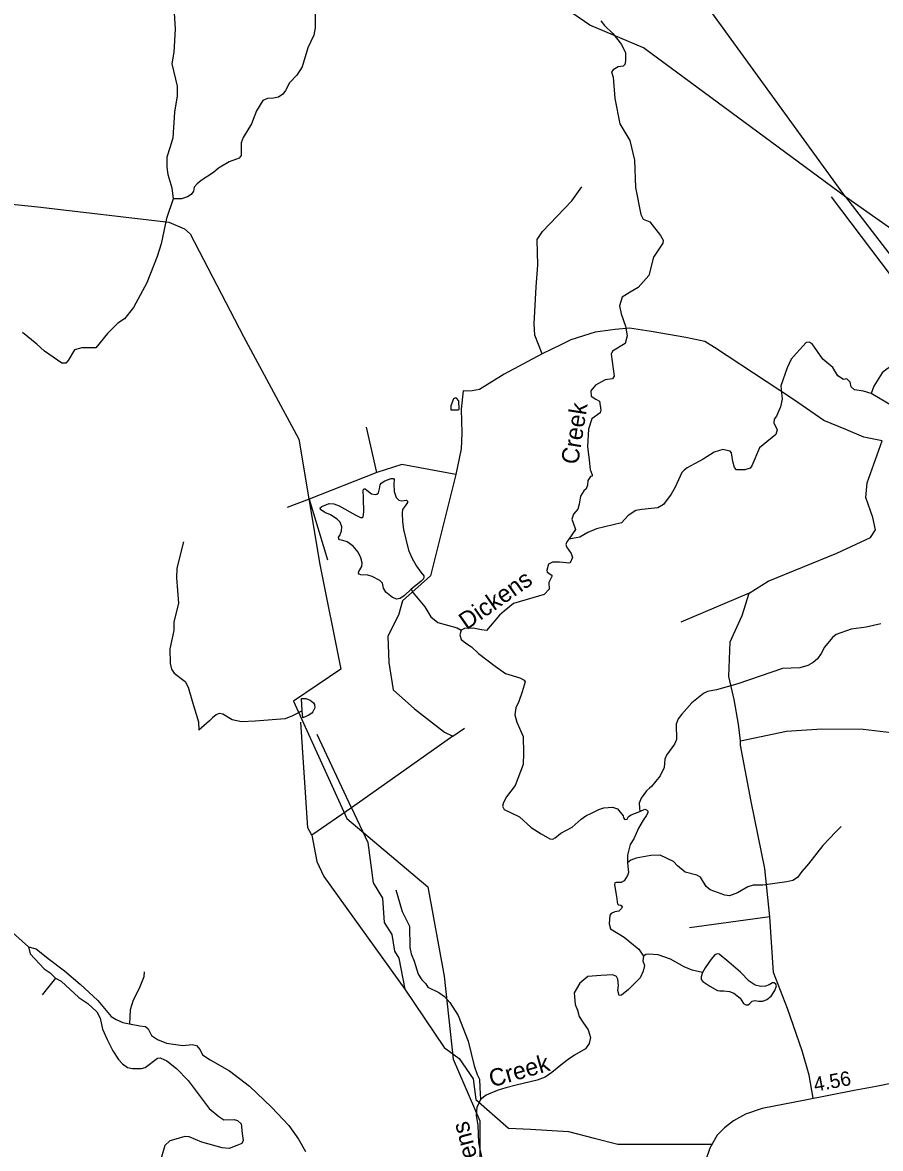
# Model space of a CAD drawing. Extents: x 2056842 to 2160602, y 826753 to 1016856.
# Drawn here: x 2063092 to 2070531, y 891779 to 901543 of the extents above; entities that cross this region are included whole.
import ezdxf

# ---------------------------------------------------------------- set-up
doc = ezdxf.new("R2010")
doc.units = 0
for name, color, linetype in [('Exist Boundary Land Use Reservation Military US Department of Defense', 7, 'Continuous'), ('Exist Hydrographic Creek Single Shore', 7, 'Continuous'), ('Exist Hydrographic Creek Single Shore Label', 7, 'Continuous'), ('Exist Hydrographic Lake Shore', 7, 'Continuous'), ('Exist Hydrographic Misc Water Feature', 7, 'Continuous'), ('Exist Road Non-System Type 51', 7, 'Continuous'), ('Exist Road Secondary Mileage Hundredths English Label', 7, 'Continuous'), ('Exist Road Secondary Type 51 Attributed', 7, 'Continuous'), ('Exist Utilities Electrical Transmission Line', 7, 'Continuous')]:
    doc.layers.add(name, color=color, linetype=linetype)

msp = doc.modelspace()

# ---------------------------------------------------------------- linework, layer by layer
at = {"layer": 'Exist Boundary Land Use Reservation Military US Department of Defense'}
msp.add_lwpolyline([(2058267.6, 898550.8), (2059711.5, 898554.5), (2061003.8, 898556.1), (2060998.8, 898331.3), (2061868.2, 899605.2), (2062217, 900049.5), (2063223.7, 899944.2), (2064359.5, 899812), (2064495.1, 899752.6), (2064544.3, 899711.5), (2065008.5, 898821.3), (2065487.8, 897930.1), (2065669.9, 896843.3), (2065853, 895936.5), (2065442.8, 895659.2), (2065903.2, 894641.8), (2066605.7, 894049.2), (2066747.6, 893273.1), (2066826.7, 892554.2), (2067058.3, 892019.1), (2067059.5, 891358.5)], dxfattribs=at)
at = {"layer": 'Exist Hydrographic Creek Single Shore'}
for points in [[(2064406.6, 901625.6), (2064414.7, 901485.6), (2064403.2, 901285.6), (2064387.3, 901185.5), (2064431.7, 900991.6), (2064431.8, 900907.7), (2064408.2, 900765.6), (2064394.6, 900541.7), (2064370.6, 900465.5), (2064342.8, 900375.5), (2064342.9, 900287.5), (2064351.1, 900225.5), (2064385.3, 900109.6), (2064397.5, 900013.7)], [(2065628, 901652.4), (2065628.5, 901496), (2065618.6, 901432.1), (2065566.5, 901324), (2065515.3, 901158.1), (2065469.1, 901086), (2065407.6, 901019.9), (2065371.5, 900953.8), (2065347.5, 900921.9), (2065311.7, 900895.6), (2065268, 900885.6), (2065215.7, 900885.4), (2065175.7, 900865.5), (2065119.9, 900777.4), (2065076, 900665.1), (2065006.3, 900547), (2064986.4, 900498.9), (2064986.6, 900391), (2064970.9, 900367), (2064882.7, 900334.9), (2064790.8, 900278.6), (2064746.9, 900242.7), (2064641.3, 900174.3), (2064605.2, 900144.5), (2064581.5, 900116.4), (2064575.1, 900080.4), (2064553.4, 900052.1), (2064521.6, 900032.1), (2064469.3, 900014.2), (2064397.3, 900014.1)], [(2068107.2, 901556.5), (2068137.5, 901517.2), (2068209.7, 901447.5), (2068284.4, 901352.5), (2068321.1, 901279), (2068321.1, 901211.3), (2068313.5, 901179.6), (2068298.3, 901164.4), (2068255.3, 901158.1), (2068212.2, 901132.7), (2068198.3, 901115), (2068213.5, 901069.4), (2068227.4, 900884.4), (2068271.8, 900665.7), (2068356.6, 900521.3), (2068397.1, 900350.3), (2068407.1, 900111.2), (2068451.5, 899879.2), (2068471.7, 899839.2), (2068531.6, 899815.4), (2068623.8, 899695.8), (2068645.3, 899655.2), (2068642.7, 899628.6), (2068561.7, 899507.5), (2068521.2, 899349.2), (2068430, 899245.3), (2068359.1, 899206), (2068290.7, 899161.7), (2068266.7, 899085.6), (2068283.1, 899017), (2068319.3, 898911), (2068335.5, 898827.1), (2068317.5, 898759), (2068205.9, 898693.9), (2068194.5, 898666), (2068222, 898475), (2068205.9, 898453.8), (2068142.6, 898445), (2068060.3, 898399.4), (2068019.8, 898348.7), (2068023.6, 898304.3), (2068061.6, 898276.5), (2068094.5, 898260.4), (2068107.2, 898181.8), (2068100.8, 898159), (2068027.4, 898105.8), (2067998.9, 898016.5), (2067990.7, 897866.4), (2068005.9, 897749.3), (2068014.7, 897666.9), (2068031.2, 897621.3), (2068029.9, 897608.7), (2068016, 897607.4), (2067994.5, 897570.7), (2067989.4, 897531.4), (2067978, 897499.7), (2067959, 897483.2), (2067929.9, 897435.3), (2067918.5, 897366.9), (2067907.1, 897323.9), (2067869.1, 897279.5), (2067855.1, 897236.4), (2067881.7, 897165.5), (2067885.4, 897146.5), (2067827.5, 897061.7)], [(2064397.5, 900013.7), (2064341.2, 899843.9), (2064293.1, 899623.4), (2064260.1, 899513.2), (2064168.8, 899285.3), (2064053.3, 899071.1), (2063977.5, 898974.8), (2063919.6, 898936.8), (2063827.7, 898846.7), (2063726.3, 898720.7), (2063606, 898723.3), (2063544, 898705.5), (2063488.3, 898613), (2063466.8, 898587.7), (2063433.8, 898587.7), (2063281.4, 898694.1), (2063216.8, 898754.9), (2063091.5, 898853.8)], [(2070928.6, 899016.1), (2070914.7, 898968.2), (2070902.8, 898946.1), (2070834.7, 898904.1), (2070761.1, 898867.7), (2070715, 898837.9), (2070699, 898811.9), (2070706.8, 898789.6), (2070741, 898780), (2070751.1, 898735.8), (2070779.2, 898686.1), (2070767.1, 898664), (2070577.6, 898531.6), (2070545.6, 898505.6), (2070473.8, 898391.1), (2070449.8, 898325.4)], [(2070449.8, 898325.4), (2070383.8, 898347.1), (2070305.9, 898359), (2070277.8, 898385.2), (2070268, 898424.8), (2070237.8, 898452.9), (2070209.7, 898448.6), (2070161.5, 898480.7), (2070117.5, 898552.7), (2070031.3, 898624.7), (2069939.1, 898756.3), (2069911.2, 898770.2), (2069887, 898768.3), (2069803.3, 898676.2), (2069757.6, 898623.9), (2069721.5, 898547.9), (2069665.7, 898391.9), (2069678, 898276.1), (2069664.3, 898211.6), (2069630.3, 898129.9), (2069610.2, 898103.7), (2069606.5, 898071.8), (2069634.6, 898009.9), (2069622.7, 897971.6), (2069514.6, 897879.6), (2069483, 897855.6), (2069415.4, 897699.5), (2069401.4, 897679.3), (2069353.2, 897663.5), (2069281.3, 897665), (2069265.3, 897683.3), (2069249.3, 897735.2), (2069238.8, 897811), (2069227.1, 897827), (2069186.7, 897835.2), (2069163.1, 897840.8), (2069087.7, 897818.5), (2068992.7, 897757.7), (2068918, 897717.1), (2068853.3, 897680.4), (2068829.1, 897662.2), (2068809.4, 897640.4), (2068750.4, 897512.8), (2068716.2, 897451.9), (2068650.3, 897363.3), (2068600.6, 897334.1), (2068462.6, 897318.9), (2068408.1, 897310.1), (2068344, 897267.5), (2068284.1, 897203.5), (2068068.2, 897153.1), (2067994.6, 897120.8), (2067924.4, 897080.7), (2067827.5, 897061.7)], [(2067827.5, 897061.7), (2067812.7, 897040.2), (2067802.1, 897017.4), (2067808.5, 896997.6), (2067847.7, 896939.4), (2067860.4, 896903.9), (2067841.1, 896856.4), (2067826.2, 896854.5), (2067804.7, 896858.3), (2067749, 896864.6), (2067685.7, 896864.6), (2067651.5, 896845.6), (2067637.2, 896794), (2067641.3, 896777.9), (2067681.4, 896752.1), (2067681.3, 896740.1), (2067656.5, 896687.9), (2067657.8, 896628.3), (2067613.6, 896581.8), (2067566.6, 896570), (2067347.6, 896505.4), (2067267.8, 896439.6), (2067227.3, 896402.8), (2067115.9, 896269.8), (2067070.3, 896276.1), (2066998.1, 896290.1), (2066924.3, 896288.6), (2066896.3, 896272.6)], [(2066896.3, 896272.6), (2066883.4, 896232), (2066895.4, 896192.7), (2066944.1, 896154.1), (2066984.6, 896128.8), (2067044.6, 896070.9), (2067188.8, 895963.1), (2067279.4, 895899), (2067403.5, 895859.1), (2067442.1, 895840.1), (2067450.3, 895825.7), (2067423.8, 895738.3), (2067395.3, 895655.9), (2067368.7, 895600.4), (2067361.7, 895538.3), (2067376.9, 895475.4), (2067433.9, 895350.6), (2067436.2, 895207.7), (2067432.3, 895107.6), (2067362.8, 894927.6), (2067288.3, 894829), (2067262.3, 894780.9), (2067254.7, 894748.6), (2067267.1, 894719.3), (2067321.8, 894691.6), (2067401.6, 894655.8), (2067502.9, 894562), (2067589.9, 894508.2), (2067665.2, 894465.1), (2067689.3, 894461.3), (2067710.2, 894472.7), (2067759.2, 894514.3), (2067857.3, 894565.6), (2067934.5, 894635.3), (2067976.5, 894663.8), (2068024, 894686), (2068087.3, 894717.7), (2068133.5, 894733.5), (2068206.9, 894739.2), (2068251.4, 894723.4), (2068299.1, 894663.4), (2068302, 894646.7), (2068315.3, 894632.8), (2068335.6, 894635.3), (2068345.7, 894656.9), (2068369.1, 894672.1), (2068445.1, 894702.7)], [(2068445.1, 894702.7), (2068486.3, 894721.1), (2068502.7, 894715.4), (2068512.2, 894705.3), (2068512.8, 894691.3), (2068499.6, 894665.3), (2068471.7, 894625.4), (2068431.3, 894557.7), (2068391.6, 894465.5), (2068359, 894414.8), (2068337.9, 894323.4), (2068337.9, 894255.4)], [(2062181.1, 894623.6), (2062391.9, 894588.5), (2062470.4, 894564.5), (2062599.6, 894449.2), (2062707.2, 894347.8), (2062775.6, 894294.6), (2062807.2, 894245.2), (2062824.4, 894195.1), (2062836.4, 894139.1), (2062828.5, 894095), (2062772.8, 894001), (2062765.8, 893932.9), (2062783.5, 893863.2), (2062829.1, 893804.4), (2062922.8, 893724.6), (2063144.4, 893528)], [(2068337.9, 894255.4), (2068345.5, 894171.4), (2068337.2, 894146.1), (2068308.1, 894100.8), (2068283.4, 894086.2), (2068239.1, 894086.9), (2068228.3, 894083.1), (2068225.2, 894066), (2068241, 893965.4), (2068247.3, 893917.9), (2068250.5, 893902.1), (2068259.4, 893892.6), (2068278.4, 893889.4), (2068291, 893880.6), (2068285.3, 893859), (2068261.3, 893837.8), (2068227.1, 893830.8), (2068195.4, 893816.3), (2068184.7, 893801.7), (2068177.7, 893727), (2068191, 893685.1), (2068307, 893612.7), (2068358.3, 893570.9), (2068434.9, 893506.3), (2068475.3, 893445.8)], [(2068475.3, 893445.8), (2068471.5, 893405.7), (2068483.5, 893365.8), (2068473.7, 893317.8), (2068445.7, 893259.6), (2068346, 893158.2), (2068286, 893109.5), (2068266.1, 893107.3), (2068254.9, 893148), (2068258.3, 893194), (2068254.5, 893248.5), (2068240.6, 893270), (2068208.9, 893286.5), (2068105.1, 893280.2), (2067993.7, 893270), (2067924, 893214.3), (2067875.9, 893129.4), (2067882.2, 893028.6), (2067903.8, 892979.9), (2067919, 892922.9), (2067950.6, 892875.5), (2067994.9, 892807.1), (2068015.2, 892741.2), (2068003.8, 892689.3), (2067973.4, 892643.7), (2067876.9, 892588.6), (2067822.7, 892549.9), (2067773.3, 892513.2), (2067682.2, 892437.2), (2067623.9, 892397.9), (2067553, 892371.3), (2067370.7, 892327), (2067282.1, 892306.7), (2067206.1, 892282.6), (2067112.4, 892240.8), (2067063, 892204.1)], [(2067063, 892204.1), (2067030.1, 892135.6), (2067026.3, 892067.2), (2067039, 891977.3), (2067044.6, 891831.1), (2067072.7, 891703.3), (2067096.7, 891627.2), (2067117, 891589.4), (2067161, 891533.4), (2067165.1, 891509.3), (2067160.8, 891495.9)]]:
    msp.add_lwpolyline(points, dxfattribs=at)
at = {"layer": 'Exist Hydrographic Lake Shore'}
for points in [[(2063144.4, 893528), (2063157.6, 893467.7), (2063279.9, 893338), (2063332, 893302.1), (2063378.1, 893256.2)], [(2063144.4, 893528), (2063210.2, 893511.5), (2063314.1, 893426.6), (2063454.6, 893318.9), (2063592.6, 893204.9), (2063744.6, 893063.3), (2063861.7, 892924.3), (2063904.7, 892897.7), (2063960.4, 892872.4), (2064020.8, 892861.4)], [(2064145.6, 893312), (2064144, 893267.6), (2064104.1, 893165.6), (2064052.4, 893065.4), (2064024.5, 892981.4), (2064020.8, 892861.4)], [(2063378.1, 893256.2), (2063261.1, 893111.4)], [(2063378.1, 893256.2), (2063428.1, 893230.3), (2063579.1, 893089.6), (2063657.6, 893036.4), (2063737.3, 892965.5), (2063765.2, 892909.7), (2063784.7, 892815), (2063826.5, 892725), (2063874.6, 892626.8), (2063924, 892552.1), (2063958.2, 892512.8), (2064002.5, 892482.4), (2064044.3, 892473.5), (2064123.1, 892472.3), (2064156.1, 892482.4), (2064261.2, 892563.5), (2064283.9, 892564.8), (2064343.5, 892539.4), (2064428.3, 892473.5), (2064527, 892369.7), (2064710.6, 892125.8), (2064794.2, 892056.1), (2064837.3, 892028.2), (2064925.9, 892029.5), (2064956.3, 892023.2), (2064986.7, 891992.7), (2064996.5, 891909.4), (2065004.6, 891849.4), (2064994.6, 891821.2), (2064948.7, 891804.5), (2064884.1, 891780.4), (2064822.1, 891785.5), (2064647.3, 891834.9), (2064535.9, 891880.5), (2064499.2, 891884.3), (2064420.7, 891860.2), (2064370, 891845), (2064324.8, 891806.6), (2064295.3, 891695.5)], [(2064020.8, 892861.4), (2064109.8, 892843.2), (2064158, 892838.2), (2064180.7, 892816.6), (2064211.1, 892758.3), (2064261.8, 892724.1), (2064340.3, 892693.7), (2064481.2, 892671.3), (2064562.2, 892680.2), (2064599, 892672.6), (2064633.1, 892634.6), (2064653.4, 892592.8), (2064718, 892547.1), (2064887.6, 892452.1), (2065059, 892318.3), (2065251.4, 892138.4), (2065399.9, 891979.4), (2065483.5, 891860.4), (2065544.3, 891751.8)]]:
    msp.add_lwpolyline(points, dxfattribs=at)
at = {"layer": 'Exist Hydrographic Misc Water Feature'}
msp.add_line((2066806.1, 898183.7), (2066870.3, 898185.8), dxfattribs=at)
for points in [[(2066845.9, 898289.8), (2066828.1, 898279.8), (2066804.3, 898217.8), (2066806.1, 898183.7)], [(2066870.3, 898185.8), (2066876.5, 898189.7), (2066874, 898262), (2066854.3, 898286.1), (2066845.9, 898289.8)], [(2071374.7, 898083.6), (2071178.4, 898104.5), (2070921.9, 898180.3), (2070694.3, 898203.9), (2070625.8, 898221.5), (2070449.8, 898325.4)], [(2066461.2, 896628.3), (2066404.4, 896575.1), (2066366.4, 896547.2), (2066338.6, 896542.2), (2066299.3, 896557.4), (2066242.4, 896603), (2066222.1, 896637.2), (2066213.2, 896682.8), (2066190.4, 896704.3), (2066122.1, 896738.5), (2066086.6, 896749.9), (2066025.8, 896753.7), (2066010.7, 896758.8), (2066005.6, 896769), (2066006.9, 896781.6), (2066033.4, 896824.7), (2066036, 896857.6), (2066025.8, 896900.7), (2066003.1, 896950.1), (2065960, 897002.1), (2065906.8, 897038.8), (2065868.8, 897050.2), (2065841, 897057.8), (2065833.4, 897066.7), (2065832.1, 897079.3), (2065843.5, 897094.6), (2065857.4, 897136.4), (2065859.9, 897171.2), (2065844.7, 897209.2), (2065820.6, 897237.1), (2065761.1, 897272.6), (2065711.7, 897292.8), (2065675, 897320.7), (2065673.7, 897334.6), (2065686.4, 897347.3), (2065749.7, 897371.4), (2065790.2, 897368.8), (2065837.1, 897351.1), (2065975.1, 897273.8), (2066021.9, 897251), (2066038.4, 897249.7), (2066046, 897256.1), (2066049.8, 897299.2), (2066048.5, 897418.2), (2066044.7, 897489.2), (2066051, 897498.1), (2066063.7, 897498.1), (2066077.6, 897489.2), (2066116.9, 897455), (2066148.5, 897449.9), (2066165, 897453.7), (2066177.7, 897463.9), (2066186.5, 897499.3), (2066191.6, 897534.4), (2066200.4, 897548.4), (2066233.4, 897567.4), (2066287.8, 897588.9), (2066309.3, 897588.9), (2066313.1, 897581.3), (2066311.9, 897540.8), (2066314.4, 897477.4), (2066332.1, 897425.5), (2066354.9, 897401.4), (2066381.5, 897396.3), (2066420.8, 897400.1), (2066429.6, 897391.3), (2066428.4, 897379.9), (2066413.2, 897354.5), (2066386.6, 897319), (2066382.8, 897288.6), (2066386.6, 897213.9), (2066395.4, 897146.7), (2066414.4, 897063.8), (2066439.8, 896967.5), (2066466.3, 896900.3), (2066508.1, 896829.4), (2066546.1, 896776.2), (2066570.2, 896745.8), (2066571.4, 896733.1), (2066567.6, 896717.9), (2066548.6, 896697.6), (2066515.7, 896673.6), (2066461.2, 896628.3)], [(2064486.9, 897038.6), (2064431, 896812.5), (2064427.3, 896728.2), (2064443.7, 896508.2), (2064404.1, 896344.2), (2064403.9, 896272.4), (2064370.5, 896112.3), (2064370.7, 895986), (2064383, 895934.3), (2064406.6, 895900.2), (2064502.9, 895828.5), (2064527.3, 895780.5), (2064565.3, 895648.5), (2064617.5, 895478.6), (2064621.9, 895406.7)], [(2066461.2, 896628.3), (2066477.6, 896596.2), (2066579.7, 896476.4), (2066631.6, 896390.6), (2066691.7, 896340.5), (2066860, 896294.7), (2066895.9, 896273)], [(2070533.5, 896327.5), (2070407.6, 896299.5), (2070277.4, 896283.2), (2070145.8, 896236.9), (2070115.8, 896210.7), (2070046.1, 896126.7), (2070016, 896072.8), (2069984, 896026.5), (2069948.3, 895992.6), (2069900.5, 895966.6), (2069830.4, 895948.4), (2069680.1, 895942), (2069292.7, 895807.1), (2069109, 895755.1), (2069030.9, 895743), (2068994.8, 895724.9), (2068895.1, 895642.7), (2068807.4, 895546.4), (2068775.2, 895506.2), (2068759, 895458.3), (2068761.4, 895326.5), (2068745.7, 895286.3), (2068675.7, 895190.1), (2068659.9, 895154), (2068656, 895082), (2068620.2, 895009.9), (2068544.5, 894917.2), (2068527.4, 894903.9), (2068503.4, 894880.5), (2068455.2, 894817.1), (2068438.1, 894772.8), (2068440, 894731), (2068445.1, 894702.7)], [(2065517.5, 895574.3), (2065511.4, 895680.3), (2065547.3, 895682.2), (2065585.4, 895668.3)], [(2065585.4, 895668.3), (2065614.9, 895644.7), (2065623.3, 895628.4), (2065625.6, 895600.6), (2065609.2, 895564.5)], [(2065517.5, 895574.3), (2065433.7, 895530.2), (2065369.3, 895504.3), (2065109.3, 895483.7), (2064989.5, 895479.5), (2064909.7, 895497.3), (2064829.4, 895545.2), (2064797.6, 895550.8), (2064769.5, 895538.8), (2064737.7, 895512.8), (2064713.3, 895486.8), (2064621.9, 895406.7)], [(2065609.2, 895564.5), (2065601.2, 895554.7), (2065569.4, 895534.3), (2065521.4, 895514.4), (2065517.5, 895574.3)], [(2070190.9, 894571.2), (2070144.9, 894525.1), (2070031.3, 894406.7), (2069907.7, 894246.5), (2069847.8, 894182.5), (2069809.9, 894128.3), (2069769.7, 894102.2), (2069717.6, 894090.3), (2069509.7, 894063.8), (2069426, 894063.5), (2069381.5, 894049.5), (2069290.1, 893995.3), (2069222, 893971.5), (2069182.2, 893975.1), (2069053.6, 894023), (2069018, 894051.2), (2068969.6, 894132.8), (2068937.8, 894150.5), (2068837.7, 894174.7), (2068769.6, 894230.4), (2068737.3, 894266.6), (2068619.6, 894324.2), (2068539.4, 894320.1), (2068413.7, 894297.9), (2068365.5, 894279.5), (2068337.8, 894255.7)], [(2066328.1, 894022.2), (2066382.6, 893834.1), (2066446.6, 893706.3), (2066449.1, 893522), (2066461.2, 893466.3), (2066487.4, 893404.2), (2066521.5, 893290.3), (2066553.9, 893242.5), (2066589.9, 893206.5), (2066605.7, 893178.6), (2066701.9, 893130.7), (2066750.1, 893098.6), (2066798.1, 893044.7), (2066868.2, 892933), (2066956.6, 892711.1), (2067008.9, 892497.3), (2067032.9, 892419.5), (2067053, 892379.5), (2067058, 892307.9), (2067063, 892204.1)], [(2068987.2, 893305.1), (2068975.2, 893267.1), (2068976.5, 893244.3), (2068991.6, 893226.6), (2069051.2, 893186), (2069117, 893149.3), (2069138.5, 893145.5), (2069171.4, 893146.8), (2069222.1, 893140.4), (2069258.8, 893126.5), (2069313.3, 893082.2), (2069342.4, 893036.6), (2069362.6, 893023.9), (2069382.9, 893023.9), (2069396.8, 893035.3), (2069419.6, 893058.1), (2069442.4, 893063.2), (2069476.6, 893055.6), (2069509.5, 893056.8), (2069546.2, 893070.8), (2069584.2, 893101.2), (2069615.9, 893150.6), (2069628.5, 893191.1), (2069624.7, 893203.8), (2069608.3, 893216.5), (2069595.6, 893215.2), (2069566.5, 893197.4), (2069533.6, 893187.3), (2069493, 893184.8), (2069444.9, 893196.2), (2069391.8, 893229.1), (2069315.8, 893308.9), (2069214.5, 893393.8), (2069133.5, 893463.5), (2069114.5, 893466), (2069095.5, 893459.7), (2069063.8, 893420.4), (2069011.9, 893346.9), (2068987.2, 893305.1)], [(2068987.2, 893305.1), (2068899, 893326.5), (2068827.3, 893354.5), (2068711.2, 893420.4), (2068603.1, 893458.3), (2068519.1, 893464.1), (2068495.1, 893462.2), (2068475, 893446.1)]]:
    msp.add_lwpolyline(points, dxfattribs=at)
at = {"layer": 'Exist Road Non-System Type 51'}
for p, q in [((2066162.5, 897641.4), (2066073.1, 898034.9)), ((2066162.5, 897641.4), (2065578.6, 897408.9)), ((2065578.6, 897408.9), (2065386.4, 897338.8)), ((2065578.6, 897408.9), (2065736.4, 896884.2)), ((2069391.8, 896595), (2068799, 896344.6)), ((2066823.8, 895354.8), (2066923.6, 895424.9)), ((2065943.5, 894733.3), (2065645.6, 895368.3)), ((2066823.8, 895354.8), (2065943.5, 894733.3)), ((2065943.5, 894733.3), (2065600.9, 894494.8)), ((2069572.1, 893788.2), (2068875, 893692.9))]:
    msp.add_line(p, q, dxfattribs=at)
for points in [[(2067597.7, 898670.6), (2067533.6, 898833.1), (2067527.7, 898931.5), (2067545.5, 899250.5), (2067558.9, 899439.8), (2067553, 899660.4), (2067600.6, 899731.9), (2067853.9, 899997.2), (2067940.3, 900119.5)], [(2070545.5, 897914.9), (2070386.1, 897946.2), (2070231.2, 898014.8), (2070040.6, 898092.3), (2069775.4, 898274.1), (2069540.1, 898429.1), (2069091.7, 898725.8), (2069008.3, 898776.5), (2068844.4, 898812.2), (2068543.5, 898862.9), (2068355.9, 898892.7), (2068230.7, 898880.8), (2068057.9, 898856.9), (2067846.4, 898791.4), (2067766, 898749.6), (2067597.7, 898670.6)], [(2067597.7, 898670.6), (2067268.5, 898493.2), (2067054, 898362.1), (2066991.4, 898350.2), (2066931.8, 898347.2), (2066913.2, 898347.9), (2066895.3, 898189.9), (2066899.8, 897982.7), (2066893.8, 897845.6), (2066849.2, 897625)], [(2069391.8, 896595), (2069555.7, 896699.3), (2070153, 896942.3), (2070445, 897076.5), (2070486.7, 897145), (2070465.8, 897249.4), (2070403.3, 897425.2), (2070415.2, 897550.5), (2070545.5, 897914.9)], [(2066849.2, 897625), (2066379.9, 897709.9), (2066162.5, 897641.4)], [(2066849.2, 897625), (2066630.2, 896744.1), (2066387.4, 896527.9), (2066351.6, 896402.7), (2066259.3, 896220.9), (2066268.2, 895994.3), (2066305.5, 895757.3), (2066490.2, 895590.4), (2066749.4, 895390.6), (2066823.8, 895354.8)], [(2069315.9, 895314.6), (2069301, 895457.7), (2069262.3, 895672.3), (2069214.6, 895872.1), (2069226.5, 896173.2), (2069332.3, 896401.2), (2069391.8, 896595)], [(2065600.9, 894494.8), (2065565.1, 894560.4), (2065505.6, 895475.6)], [(2069315.9, 895314.6), (2069715.1, 895398.1), (2070021.9, 895418.9), (2070379.4, 895416), (2070725, 895374.2)], [(2069572.1, 893788.2), (2069528.9, 894207.1), (2069409.7, 894788.4), (2069317.4, 895277.3), (2069315.9, 895314.6)], [(2065943.5, 894733.3), (2066086.5, 894432.2), (2066132.7, 894081.9), (2066213.1, 893950.7), (2066228, 893739.1), (2066293.5, 893634.7), (2066317.4, 893491.6), (2066356.1, 893429), (2066406.8, 893160.7)], [(2065600.9, 894494.8), (2065644.1, 894266.7), (2065703.7, 894138.5), (2066406.8, 893160.7)], [(2069946, 892215.7), (2069913.2, 892415.4), (2069850.6, 892627.1), (2069725.5, 892993.8), (2069601.9, 893305.3), (2069572.1, 893788.2)], [(2066406.8, 893160.7), (2066747.9, 892655.4), (2066878.9, 892560), (2066998.1, 892384.1), (2067023.4, 892203.8), (2067306.5, 891956.3), (2067497.1, 891947.4), (2067824.8, 891926.5), (2068048.3, 891869.9), (2068252.3, 891817.7), (2069074.6, 891817.7)]]:
    msp.add_lwpolyline(points, dxfattribs=at)
at = {"layer": 'Exist Road Secondary Type 51 Attributed'}
msp.add_lwpolyline([(2070805.8, 892380.8), (2070493, 892316.7), (2070303.8, 892280.9), (2069878.6, 892199.7), (2069504.7, 892125.1), (2069359.4, 892078.2), (2069256.7, 892020.1), (2069177.7, 891958.9), (2069115.1, 891893.4), (2069051.1, 891781.6), (2069013.9, 891671.3)], dxfattribs=at)
at = {"layer": 'Exist Utilities Electrical Transmission Line'}
for points in [[(2070228.8, 900032.1), (2067062.6, 904400.1), (2063349.2, 909346.5), (2058512.6, 915983.7)], [(2070228.8, 900032.1), (2068476.6, 901324), (2068009.4, 901520.9), (2066435.5, 902603.7), (2065648.6, 902726.7), (2063521.4, 904301.7), (2058379.6, 908676.4)], [(2079289.6, 845905.8), (2079948.4, 849305.4), (2079483.2, 855866.2), (2080101, 858353.8), (2081583.8, 864201.8), (2082616, 868304.1), (2080660.7, 871519), (2079505, 873046.5), (2077150, 875999.6), (2076168.7, 877076.1), (2079417.8, 882691.3), (2077477.1, 888146.6), (2075950.7, 892161.6), (2073748.3, 895216.6), (2070106.7, 900031.7)], [(2070228.8, 900032.1), (2072358.2, 897262.8), (2073244.3, 896042.6), (2073834.2, 895260.3), (2077530.5, 890329.4), (2077620.9, 890191.7), (2078985.5, 888634.2), (2079057.9, 888552.5), (2080356.6, 887331.2), (2080736.5, 886973.8)], [(2070888, 899565.9), (2070228.8, 900032.1)]]:
    msp.add_lwpolyline(points, dxfattribs=at)

# ---------------------------------------------------------------- texts
at = {"layer": 'Exist Hydrographic Creek Single Shore Label'}
for s, rotation, p in [('Creek', 80.98526, (2067908.2, 897704.5)), ('Dickens', 35.03024, (2066942, 896271.7)), ('Creek', 16.17092, (2067160.9, 892307.8)), ('Dickens', 104.72016, (2067134.6, 891335))]:
    msp.add_text(s, height=150, rotation=rotation, dxfattribs=at).set_placement(p)
at = {"layer": 'Exist Road Secondary Mileage Hundredths English Label'}
msp.add_text('4.56', height=125, rotation=10.63736, dxfattribs=at).set_placement((2069963.6, 892271))

doc.saveas('drawing.dxf')
